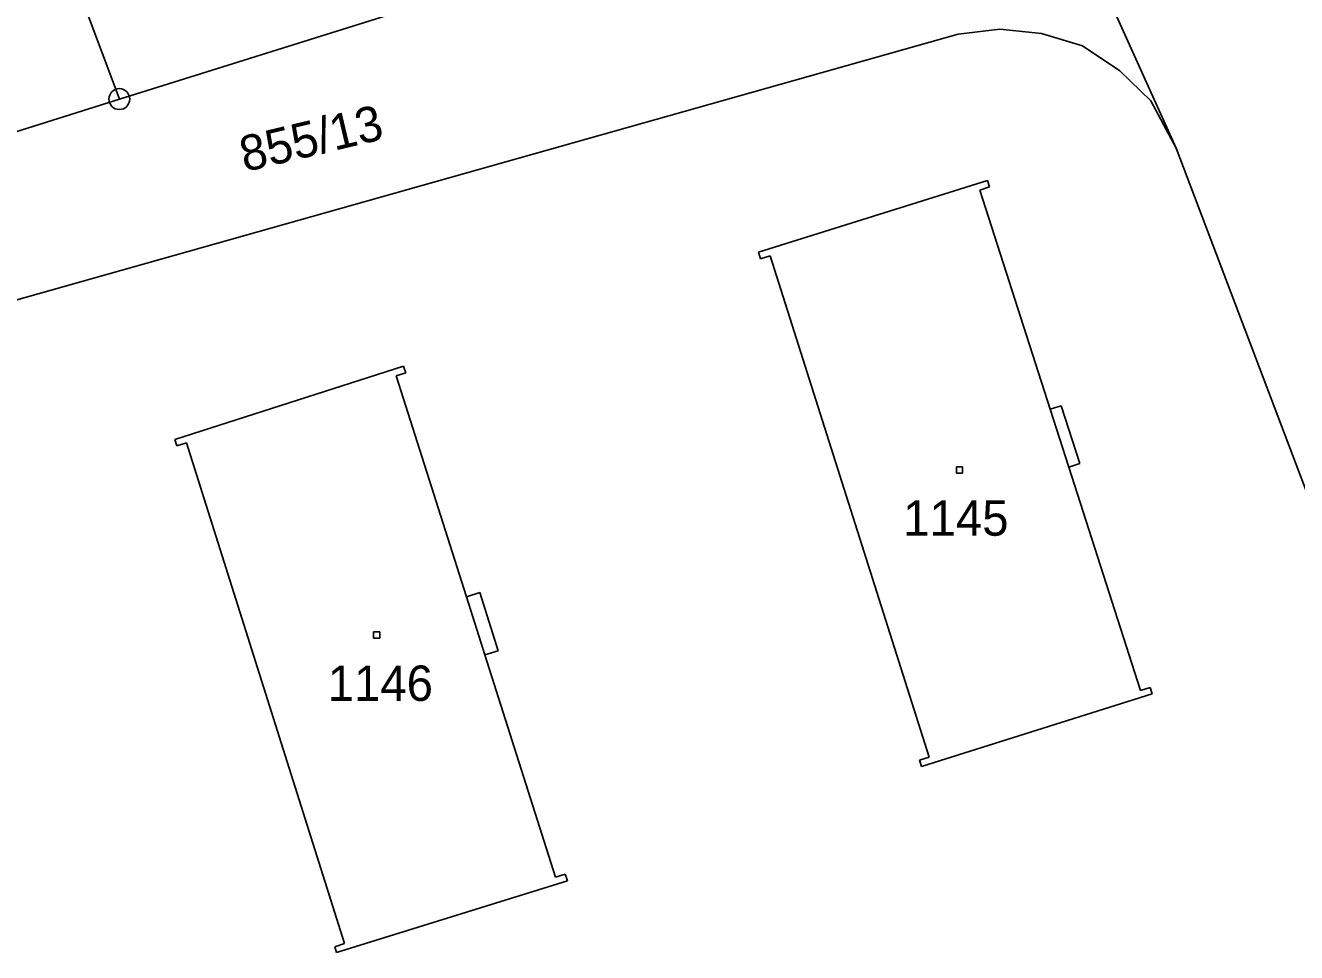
# Model space of a CAD drawing. Extents: x -795483 to -789093, y -1112258 to -1108741.
# Drawn here: x -791087.9 to -791026.9, y -1110159 to -1110114.5 of the extents above; entities that cross this region are included whole.
import ezdxf

# ---------------------------------------------------------------- set-up
doc = ezdxf.new("R2010")
doc.units = 0
for name, color, linetype in [('Vrstva 1', 7, 'Continuous'), ('Vrstva 14', 7, 'Continuous'), ('Vrstva 15', 7, 'Continuous'), ('Vrstva 2', 7, 'Continuous'), ('Vrstva 25', 7, 'Continuous'), ('Vrstva 28', 7, 'Continuous')]:
    doc.layers.add(name, color=color, linetype=linetype)

msp = doc.modelspace()

# ---------------------------------------------------------------- linework, layer by layer
at = {"layer": 'Vrstva 1'}
for p, q in [((-791032.66, -1110120.37), (-791041.54, -1110100.68)), ((-791088.68, -1110103.9), (-791083.4, -1110118.01)), ((-791044.07, -1110105.67), (-791083.4, -1110118.01)), ((-791043.13, -1110114.89), (-791105.27, -1110132.42)), ((-791041.12, -1110114.65), (-791043.13, -1110114.89)), ((-791039.13, -1110114.86), (-791041.12, -1110114.65)), ((-791037.16, -1110115.46), (-791039.13, -1110114.86)), ((-791035.36, -1110116.66), (-791037.16, -1110115.46)), ((-791033.88, -1110118.09), (-791035.36, -1110116.66)), ((-791083.4, -1110118.01), (-791107.12, -1110125.49)), ((-791032.66, -1110120.37), (-791033.88, -1110118.09)), ((-791025.32, -1110139.73), (-791032.66, -1110120.37)), ((-791052.71, -1110125.36), (-791041.72, -1110121.92)), ((-791041.62, -1110122.23), (-791042.09, -1110122.38)), ((-791042.09, -1110122.38), (-791038.71, -1110132.9)), ((-791041.72, -1110121.92), (-791041.62, -1110122.23)), ((-791052.61, -1110125.68), (-791052.71, -1110125.36)), ((-791052.15, -1110125.53), (-791052.61, -1110125.68)), ((-791044.52, -1110149.6), (-791052.15, -1110125.53)), ((-791080.73, -1110134.35), (-791069.75, -1110130.83)), ((-791069.75, -1110130.83), (-791069.64, -1110131.15)), ((-791069.64, -1110131.15), (-791070.11, -1110131.3)), ((-791070.11, -1110131.3), (-791066.74, -1110141.91)), ((-791038.71, -1110132.9), (-791038.18, -1110132.73)), ((-791038.18, -1110132.73), (-791037.28, -1110135.51)), ((-791080.64, -1110134.66), (-791080.73, -1110134.35)), ((-791080.17, -1110134.51), (-791080.64, -1110134.66)), ((-791072.59, -1110158.55), (-791080.17, -1110134.51)), ((-791037.28, -1110135.51), (-791037.81, -1110135.68)), ((-791037.81, -1110135.68), (-791034.37, -1110146.4)), ((-791066.74, -1110141.91), (-791066.1, -1110141.7)), ((-791066.1, -1110141.7), (-791065.21, -1110144.49)), ((-791065.21, -1110144.49), (-791065.85, -1110144.69)), ((-791065.85, -1110144.69), (-791062.46, -1110155.36)), ((-791034.37, -1110146.4), (-791033.91, -1110146.25)), ((-791033.91, -1110146.25), (-791033.81, -1110146.56)), ((-791033.81, -1110146.56), (-791044.89, -1110150.05)), ((-791044.98, -1110149.75), (-791044.52, -1110149.6)), ((-791044.89, -1110150.05), (-791044.98, -1110149.75)), ((-791062.46, -1110155.36), (-791061.99, -1110155.21)), ((-791061.99, -1110155.21), (-791061.89, -1110155.53)), ((-791061.89, -1110155.53), (-791072.97, -1110158.98)), ((-791073.06, -1110158.7), (-791072.59, -1110158.55)), ((-791072.97, -1110158.98), (-791073.06, -1110158.7))]:
    msp.add_line(p, q, dxfattribs=at)
at = {"layer": 'Vrstva 2'}
for p, q in [((-791038.71, -1110132.9), (-791037.81, -1110135.68)), ((-791066.74, -1110141.91), (-791065.85, -1110144.69))]:
    msp.add_line(p, q, dxfattribs=at)
at = {"layer": 'Vrstva 25'}
for p, q in [((-791043.21, -1110135.66), (-791042.91, -1110135.66)), ((-791043.21, -1110135.96), (-791043.21, -1110135.66)), ((-791042.91, -1110135.66), (-791042.91, -1110135.96)), ((-791042.91, -1110135.96), (-791043.21, -1110135.96)), ((-791071.19, -1110143.59), (-791070.89, -1110143.59)), ((-791071.19, -1110143.89), (-791071.19, -1110143.59)), ((-791070.89, -1110143.59), (-791070.89, -1110143.89)), ((-791070.89, -1110143.89), (-791071.19, -1110143.89))]:
    msp.add_line(p, q, dxfattribs=at)
at = {"layer": 'Vrstva 28'}
for radius in [0.5, 0.01]:
    msp.add_circle((-791083.4, -1110118.01), radius, dxfattribs=at)

# ---------------------------------------------------------------- texts
at = {"layer": 'Vrstva 14'}
msp.add_text('855/13', height=1.7, rotation=13.37022, dxfattribs=at).set_placement((-791077.386, -1110121.517))
at = {"layer": 'Vrstva 15'}
for s, p in [('1145', (-791045.765, -1110138.97)), ('1146', (-791073.399, -1110146.9))]:
    msp.add_text(s, height=1.7, dxfattribs=at).set_placement(p)

doc.saveas('drawing.dxf')
